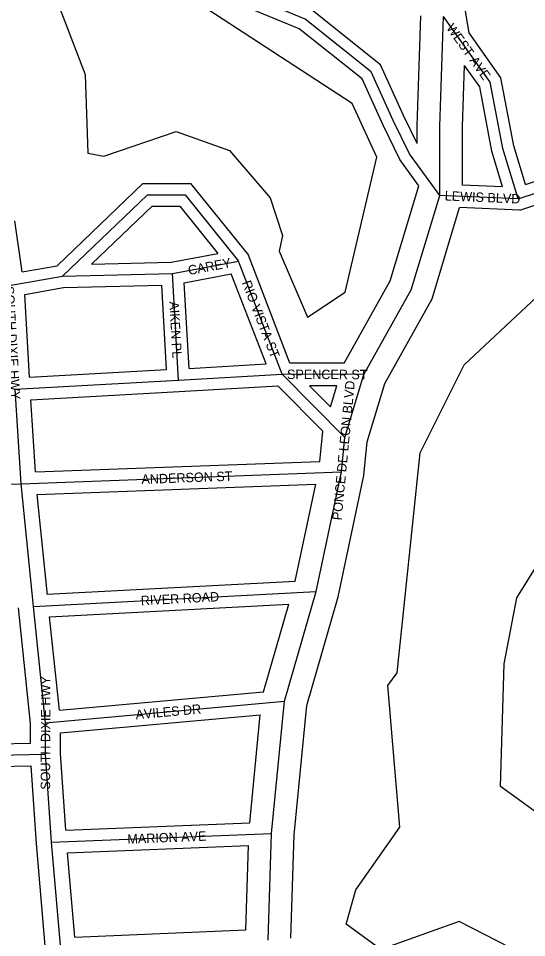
# Model space of a CAD drawing. Extents: x 418523 to 616617, y 1878279 to 2196743.
# Drawn here: x 552457 to 553806, y 2016857 to 2019294 of the extents above; entities that cross this region are included whole.
import ezdxf

# ---------------------------------------------------------------- set-up
doc = ezdxf.new("R2010")
doc.units = 0
for name, color, linetype in [('Level 13', 7, 'Continuous'), ('Level 14', 7, 'Continuous'), ('Level 22', 7, 'Continuous'), ('Level 23', 7, 'Continuous'), ('Level 31', 7, 'Continuous'), ('Level 32', 7, 'Continuous'), ('Level 34', 7, 'Continuous'), ('Level 5', 7, 'Continuous')]:
    doc.layers.add(name, color=color, linetype=linetype)

msp = doc.modelspace()

# ---------------------------------------------------------------- linework, layer by layer
at = {"layer": 'Level 13'}
for p, q in [((553323.509, 2018182.791), (553373.734, 2018349.57)), ((553314.695, 2018091.172), (553323.509, 2018182.791)), ((553247.253, 2017774.612), (553314.695, 2018091.172)), ((553163.083, 2017483.193), (553247.253, 2017774.612)), ((553128.82, 2017133.084), (553163.083, 2017483.193)), ((553119.785, 2016849.816), (553128.82, 2017133.084))]:
    msp.add_line(p, q, dxfattribs=at)
for points in [[(553575.356, 2018824.31), (553575.87, 2019007.593), (553584.925, 2019299.226)], [(553373.734, 2018349.57), (553499.547, 2018574.323), (553575.356, 2018824.31)]]:
    msp.add_lwpolyline(points, dxfattribs=at)
at = {"layer": 'Level 14'}
for p, q in [((553285.265, 2018263.876), (553302.098, 2018319.77)), ((553382.669, 2018171.153), (553429.295, 2018325.985)), ((553257.103, 2018119.089), (553264.82, 2018199.311)), ((553374.095, 2018082.018), (553382.669, 2018171.154)), ((553305.493, 2017760.016), (553374.095, 2018082.017)), ((553191.68, 2017801.714), (553246.421, 2018058.657)), ((553222.262, 2017471.85), (553305.493, 2017760.016)), ((553107.901, 2017508.371), (553175.018, 2017740.746)), ((553188.73, 2017129.201), (553222.262, 2017471.851)), ((553071.245, 2017160.795), (553099.289, 2017447.357)), ((553179.995, 2016855.382), (553188.73, 2017129.201)), ((553060.63, 2016877.313), (553067.753, 2017100.604))]:
    msp.add_line(p, q, dxfattribs=at)
for points in [[(553653.21, 2019255.124), (553592.96, 2019612.496), (553515.231, 2019742.411), (553421.555, 2019994.252)], [(553515.74, 2018961.839), (553515.87, 2019008.61), (553524.949, 2019300.95)], [(553635.435, 2018851.756), (553635.869, 2019006.577), (553640.913, 2019169.009)], [(553321.848, 2018379.716), (553444.015, 2018597.958), (553520.27, 2018849.415)], [(553429.295, 2018325.985), (553555.08, 2018550.688), (553628.261, 2018792.007)]]:
    msp.add_lwpolyline(points, dxfattribs=at)
at = {"layer": 'Level 22'}
for p, q in [((552464.305, 2018060.116), (552448.533, 2018310.361)), ((552493.59, 2017769.468), (552464.305, 2018060.116)), ((552496.979, 2017734.911), (552493.59, 2017769.468)), ((552529.384, 2017426.433), (552496.979, 2017734.911)), ((552529.149, 2017343.156), (552529.384, 2017426.433)), ((552545.285, 2017109.64), (552529.149, 2017343.156)), ((552569.522, 2016826.278), (552545.285, 2017109.64))]:
    msp.add_line(p, q, dxfattribs=at)
at = {"layer": 'Level 23'}
for p, q in [((552467.57, 2018621.893), (552447.696, 2018756.996)), ((552486.73, 2018342.509), (552473.938, 2018562.097)), ((552502.406, 2018091.528), (552490.362, 2018282.616)), ((552533.39, 2017773.478), (552507.375, 2018031.668)), ((552534.034, 2017766.914), (552533.4, 2017773.372)), ((552489.378, 2017424.395), (552457.197, 2017730.732)), ((552566.096, 2017459.841), (552540.117, 2017707.15)), ((552489.23, 2017372.282), (552489.378, 2017424.394)), ((552569.154, 2017344.479), (552569.31, 2017399.887)), ((552583.202, 2017141.187), (552569.154, 2017344.479)), ((552505.43, 2017106.231), (552491.185, 2017312.31)), ((552529.517, 2016824.627), (552505.43, 2017106.231)), ((552606.964, 2016857.908), (552587.855, 2017081.324))]:
    msp.add_line(p, q, dxfattribs=at)
at = {"layer": 'Level 31'}
for p, q in [((553783.545, 2018815.362), (553575.356, 2018824.31)), ((552866.15, 2018617.564), (553041.18, 2018650.527)), ((553157.279, 2018350.179), (553041.18, 2018650.527)), ((552432.515, 2018585.335), (552574.247, 2018610.026)), ((552574.247, 2018610.026), (552866.15, 2018617.564)), ((552882.148, 2018334.226), (552866.15, 2018617.564)), ((552448.533, 2018310.361), (552882.148, 2018334.226)), ((552882.148, 2018334.226), (553157.279, 2018350.179)), ((553373.734, 2018349.57), (553157.279, 2018350.179)), ((553323.509, 2018182.791), (553157.279, 2018350.179)), ((552464.305, 2018060.116), (553314.695, 2018091.172)), ((552247.825, 2018052.367), (552464.305, 2018060.116)), ((552496.979, 2017734.911), (553247.253, 2017774.612)), ((552529.384, 2017426.433), (553163.083, 2017483.193)), ((552397.615, 2017340.256), (552529.149, 2017343.156)), ((552545.285, 2017109.64), (553128.82, 2017133.084))]:
    msp.add_line(p, q, dxfattribs=at)
for points in [[(553575.356, 2018824.31), (553495.487, 2018935.087), (553452, 2019023.216), (553393.732, 2019152.116), (553217.921, 2019291.892), (552934.933, 2019409.426), (552718.709, 2019601.687), (552551.969, 2019585.431)], [(553783.545, 2018815.362), (553742.401, 2018948.577), (553709.616, 2019124.318), (553584.925, 2019299.226)], [(553783.545, 2018815.362), (553883.782, 2018848.175), (553992.492, 2018964.606)], [(552574.247, 2018610.026), (552799.869, 2018826.13), (552900.013, 2018825.847), (553041.18, 2018650.527)]]:
    msp.add_lwpolyline(points, dxfattribs=at)
at = {"layer": 'Level 32'}
for p, q in [((553742.325, 2018847.161), (553635.435, 2018851.756)), ((553787.701, 2018785.155), (553628.26, 2018792.007)), ((552862.966, 2018647.492), (552986.39, 2018670.736)), ((553177.869, 2018380.121), (553067.48, 2018665.702)), ((552467.57, 2018621.893), (552560.096, 2018638.012)), ((552651.023, 2018642.018), (552862.966, 2018647.492)), ((552897.589, 2018592.956), (553022.2, 2018616.423)), ((553114.46, 2018377.746), (553022.2, 2018616.423)), ((552473.938, 2018562.098), (552577.225, 2018580.091)), ((552577.225, 2018580.091), (552837.837, 2018586.821)), ((552850.502, 2018362.53), (552837.838, 2018586.821)), ((552910.408, 2018365.915), (552897.589, 2018592.956)), ((552486.73, 2018342.508), (552850.502, 2018362.53)), ((552910.408, 2018365.915), (553114.459, 2018377.746)), ((553321.847, 2018379.716), (553177.869, 2018380.121)), ((552883.885, 2018304.276), (553145.519, 2018319.446)), ((553264.82, 2018199.312), (553145.519, 2018319.446)), ((553285.265, 2018263.876), (553229.555, 2018319.973)), ((553302.098, 2018319.77), (553229.556, 2018319.974)), ((552490.363, 2018282.617), (552883.796, 2018304.271)), ((552502.406, 2018091.528), (553257.104, 2018119.089)), ((552507.375, 2018031.667), (553246.421, 2018058.657)), ((552534.035, 2017766.913), (553191.68, 2017801.713)), ((552540.116, 2017707.15), (553175.018, 2017740.746)), ((552566.095, 2017459.841), (553107.901, 2017508.371)), ((552569.311, 2017399.888), (553099.289, 2017447.357)), ((552396.991, 2017370.25), (552489.23, 2017372.282)), ((552398.277, 2017310.261), (552491.185, 2017312.31)), ((552583.202, 2017141.186), (553071.245, 2017160.795)), ((552587.855, 2017081.325), (553067.753, 2017100.605)), ((552606.964, 2016857.908), (553060.63, 2016877.314))]:
    msp.add_line(p, q, dxfattribs=at)
for points in [[(553515.74, 2018961.839), (553479.128, 2019036.036), (553418.081, 2019171.084), (553233.305, 2019317.988), (552951.099, 2019435.197), (552728.846, 2019632.819), (552581.038, 2019618.406)], [(553520.271, 2018849.415), (553469.69, 2018919.57), (553424.872, 2019010.396), (553369.382, 2019133.147), (553202.537, 2019265.796), (552918.767, 2019383.654), (552708.572, 2019570.556), (552561.165, 2019556.183)], [(553803.208, 2018853.365), (553771.576, 2018955.779), (553737.893, 2019136.335), (553653.209, 2019255.124)], [(553742.325, 2018847.161), (553713.226, 2018941.376), (553681.34, 2019112.301), (553640.913, 2019169.008)], [(553803.207, 2018853.365), (553867.118, 2018874.287), (553970.564, 2018985.081)], [(553787.701, 2018785.155), (553900.446, 2018822.063), (554014.42, 2018944.132)], [(552560.095, 2018638.012), (552787.855, 2018856.165), (552914.405, 2018855.807), (553067.48, 2018665.702)], [(552651.023, 2018642.018), (552811.883, 2018796.096), (552885.62, 2018795.887), (552986.391, 2018670.736)]]:
    msp.add_lwpolyline(points, dxfattribs=at)
at = {"layer": 'Level 5'}
msp.add_lwpolyline([(553224.035, 2018501.214), (553324.306, 2018567.587), (553408.812, 2018925.786), (553342.578, 2019067.699), (552751.937, 2019453.101), (552618.525, 2019436.848), (552551.574, 2019362.056), (552634.25, 2019145.012), (552641.894, 2018936.607), (552683.545, 2018928.107), (552875.508, 2018994.171), (553017.062, 2018943.702), (553125.017, 2018818.331), (553158.07, 2018718.158), (553149.57, 2018676.507), (553224.035, 2018501.214)], close=True, dxfattribs=at)
for points in [[(554068.437, 2016672.812), (553627.363, 2016899.332), (553418.69, 2016824.958), (553327.226, 2016891.938), (553352.525, 2016983.581), (553469.755, 2017149.916), (553437.647, 2017525.174), (553462.757, 2017558.426), (553523.009, 2018141.78), (553640.467, 2018374.836), (553941.49, 2018657.286)], [(555860.79, 2016675.364), (555594.421, 2016792.923), (555219.541, 2016877.491), (554953.043, 2016961.709), (554294.726, 2017047.223), (553886.575, 2017148.571), (553736.88, 2017257.431), (553746.264, 2017582.519), (553780.191, 2017757.484), (553847.211, 2017865.627), (554114.435, 2018006.493), (554164.745, 2018089.696), (554290.046, 2018172.639), (554423.827, 2018297.254), (554532.289, 2018330.236), (554716.18, 2018479.701)]]:
    msp.add_lwpolyline(points, dxfattribs=at)

# ---------------------------------------------------------------- texts
at = {"layer": 'Level 34'}
for s, rotation, p in [('WEST AVE', 305.484092, (553591.568, 2019268.376)), ('LEWIS BLVD', 357.538336, (553588.288, 2018811.245)), ('CAREY', 10.664658, (552910.013, 2018613.106)), ('SOUTH DIXIE HWY', 273.332939, (552420.135, 2018582.954)), ('RIO VISTA ST', 291.132811, (553049.926, 2018593.233)), ('AIKEN PL', 273.230639, (552857.86, 2018542.642)), ('SPENCER ST', 359.838106, (553170.038, 2018337.646)), ('PONCE DE LEON BLVD', 84.503828, (553314.847, 2017962.256)), ('ANDERSON ST', 2.090775, (552784.199, 2018059.292)), ('RIVER ROAD', 3.028403, (552782.666, 2017737.512)), ('SOUTH DIXIE HWY', 89.836967, (552541.379, 2017248.697)), ('AVILES DR', 5.11755, (552769.235, 2017435.369)), ('MARION AVE', 2.299997, (552746.919, 2017105.232))]:
    msp.add_text(s, height=25, rotation=rotation, dxfattribs=at).set_placement(p)

doc.saveas('drawing.dxf')
